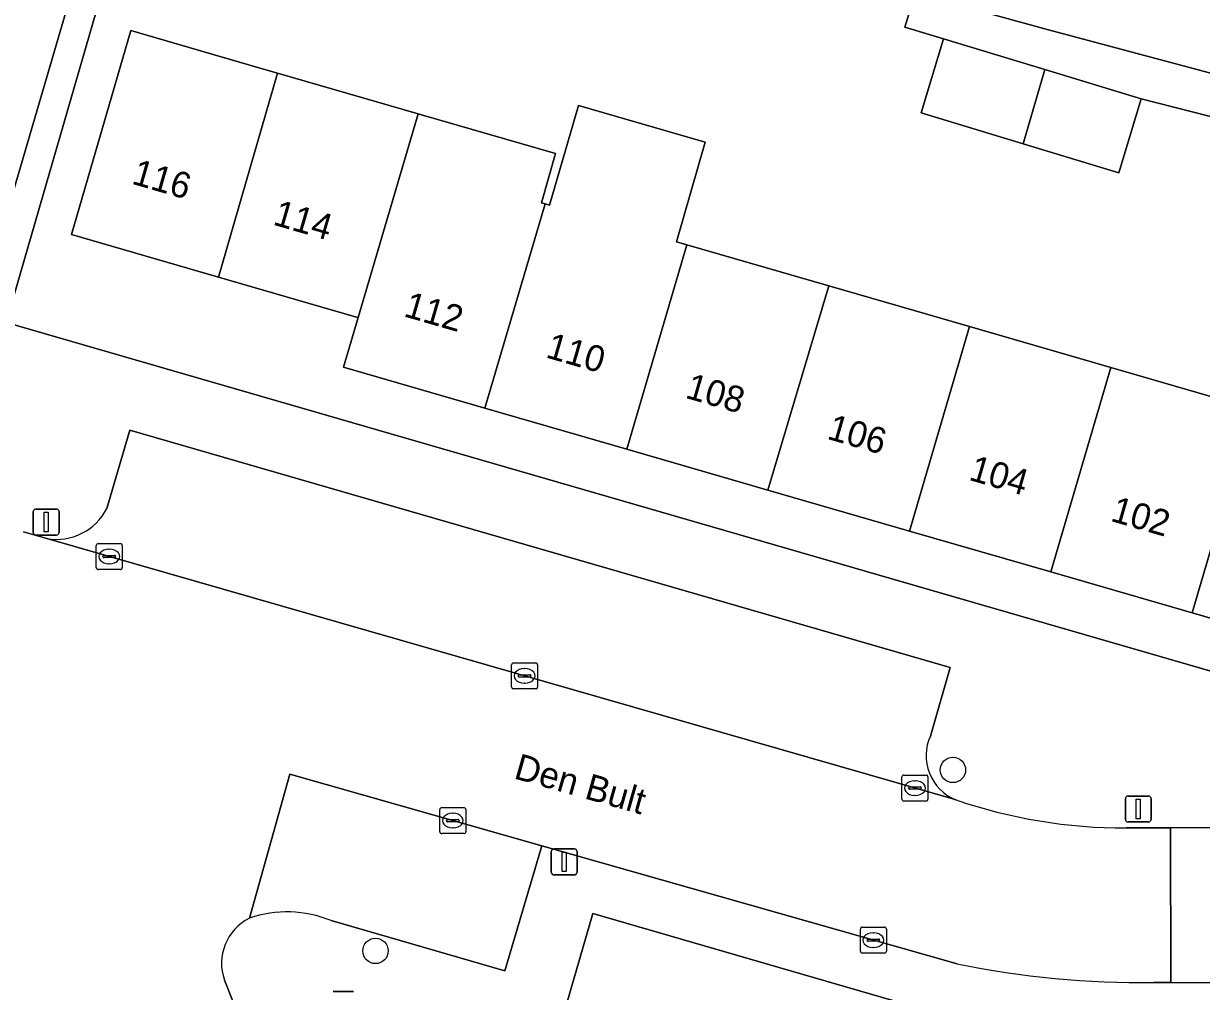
# Model space of a CAD drawing. Extents: x 159716 to 160783, y 383290 to 384031.
# Drawn here: x 160006.5 to 160051.81, y 383425.11 to 383462.34 of the extents above; entities that cross this region are included whole.
import ezdxf

# ---------------------------------------------------------------- set-up
doc = ezdxf.new("R2010")
doc.units = 0
for name, color, linetype in [('IMGEO_Boom', 7, 'Continuous'), ('IMGEO_Erf', 7, 'Continuous'), ('IMGEO_Kolk', 7, 'Continuous'), ('IMGEO_Lichtmast', 7, 'Continuous'), ('IMGEO_Openbare_ruimte_label', 7, 'Continuous'), ('IMGEO_Pand', 7, 'Continuous'), ('IMGEO_Pand_nummerreeks', 7, 'Continuous'), ('IMGEO_Parkeervlak_open', 7, 'Continuous'), ('IMGEO_Rijbaan_lokaal_open', 7, 'Continuous'), ('IMGEO_Speelvoorziening', 7, 'Continuous'), ('IMGEO_Voetpad_open', 7, 'Continuous')]:
    doc.layers.add(name, color=color, linetype=linetype)

msp = doc.modelspace()

# ---------------------------------------------------------------- linework, layer by layer
at = {"layer": 'IMGEO_Boom'}
for centre in [(160042.254, 383433.629), (160020.042, 383426.669)]:
    msp.add_circle(centre, 0.489, dxfattribs=at)
at = {"layer": 'IMGEO_Erf'}
for points in [[(160052.755, 383486.447), (160018.953, 383496.159), (160012.776, 383474.819), (160014.281, 383474.383), (160015.16, 383477.418), (160020.646, 383475.83), (160019.811, 383472.947), (160021.27, 383472.524), (160022.037, 383475.229), (160026.105, 383474.076), (160029.673, 383473.064), (160028.86, 383470.197), (160032.077, 383469.217), (160032.89, 383472.084), (160036.958, 383470.931), (160040.526, 383469.919), (160039.713, 383467.052), (160041.944, 383466.437), (160041.52, 383464.897), (160041.115, 383463.427), (160045.936, 383462.099), (160057.878, 383458.909)], [(160012.364, 383473.397), (160005.837, 383450.845), (160068.032, 383432.838)], [(160052.763, 383458.605), (160049.499, 383459.443), (160048.636, 383456.599), (160044.956, 383457.716), (160041.029, 383458.909), (160041.892, 383461.752), (160040.406, 383462.203), (160040.804, 383463.513)], [(160056.901, 383438.096), (160051.46, 383439.672), (160046.019, 383441.247), (160040.589, 383442.819), (160035.137, 383444.397), (160029.706, 383445.97), (160024.254, 383447.548), (160018.814, 383449.123), (160019.375, 383451.03), (160019.222, 383451.074), (160014.003, 383452.585), (160008.354, 383454.221), (160010.626, 383462.07), (160015.429, 383460.68), (160016.277, 383460.434), (160021.681, 383458.87), (160021.818, 383458.83), (160026.973, 383457.339), (160026.426, 383455.449), (160026.575, 383455.406), (160026.74, 383455.358), (160027.849, 383459.19), (160032.728, 383457.777), (160031.619, 383453.946), (160032.018, 383453.83), (160037.48, 383452.249), (160042.894, 383450.682), (160048.327, 383449.109), (160053.77, 383447.533)]]:
    msp.add_lwpolyline(points, dxfattribs=at)
msp.add_lwpolyline([(160028.398, 383428.106), (160027.404, 383424.663), (160029.685, 383424.002), (160034.603, 383422.578), (160034.771, 383422.529), (160035.245, 383424.326), (160038.061, 383423.51), (160042.307, 383422.281), (160042.441, 383422.242), (160042.91, 383423.903)], close=True, dxfattribs=at)
at = {"layer": 'IMGEO_Kolk'}
for p, q in [((160009.3, 383441.412), (160009.3, 383442.264)), ((160009.375, 383442.338), (160010.227, 383442.338)), ((160009.788, 383442.118), (160009.813, 383442.118)), ((160010.301, 383442.264), (160010.301, 383441.412)), ((160009.559, 383441.832), (160009.559, 383441.844)), ((160009.997, 383441.795), (160009.599, 383441.795)), ((160009.602, 383441.881), (160010, 383441.881)), ((160009.811, 383441.558), (160009.786, 383441.558)), ((160010.043, 383441.844), (160010.043, 383441.832)), ((160010.227, 383441.338), (160009.375, 383441.338)), ((160025.277, 383436.821), (160025.277, 383437.673)), ((160025.352, 383437.747), (160026.204, 383437.747)), ((160025.765, 383437.527), (160025.79, 383437.527)), ((160026.278, 383437.673), (160026.278, 383436.821)), ((160025.536, 383437.241), (160025.536, 383437.253)), ((160025.974, 383437.204), (160025.576, 383437.204)), ((160025.579, 383437.29), (160025.977, 383437.29)), ((160026.02, 383437.253), (160026.02, 383437.241)), ((160026.204, 383436.747), (160025.352, 383436.747)), ((160025.788, 383436.967), (160025.763, 383436.967)), ((160040.368, 383433.432), (160041.22, 383433.432)), ((160040.293, 383432.506), (160040.293, 383433.358)), ((160040.552, 383432.926), (160040.552, 383432.938)), ((160040.595, 383432.975), (160040.993, 383432.975)), ((160040.781, 383433.212), (160040.806, 383433.212)), ((160041.036, 383432.938), (160041.036, 383432.926)), ((160041.294, 383433.358), (160041.294, 383432.506)), ((160040.99, 383432.889), (160040.592, 383432.889)), ((160040.804, 383432.652), (160040.779, 383432.652)), ((160022.516, 383431.255), (160022.516, 383432.107)), ((160022.591, 383432.181), (160023.443, 383432.181)), ((160023.517, 383432.107), (160023.517, 383431.255)), ((160041.22, 383432.432), (160040.368, 383432.432)), ((160022.775, 383431.675), (160022.775, 383431.687)), ((160023.213, 383431.638), (160022.815, 383431.638)), ((160022.818, 383431.724), (160023.216, 383431.724)), ((160023.004, 383431.961), (160023.029, 383431.961)), ((160023.259, 383431.687), (160023.259, 383431.675)), ((160023.443, 383431.181), (160022.591, 383431.181)), ((160023.027, 383431.401), (160023.002, 383431.401)), ((160038.693, 383426.657), (160038.693, 383427.509)), ((160038.768, 383427.583), (160039.62, 383427.583)), ((160039.694, 383427.509), (160039.694, 383426.657)), ((160038.952, 383427.077), (160038.952, 383427.089)), ((160039.39, 383427.04), (160038.992, 383427.04)), ((160038.995, 383427.126), (160039.393, 383427.126)), ((160039.181, 383427.363), (160039.206, 383427.363)), ((160039.436, 383427.089), (160039.436, 383427.077)), ((160039.62, 383426.583), (160038.768, 383426.583)), ((160039.204, 383426.803), (160039.179, 383426.803))]:
    msp.add_line(p, q, dxfattribs=at)
for points in [[(160009.3, 383441.412), (160009.3, 383442.264)], [(160009.375, 383442.338), (160010.227, 383442.338)], [(160010.301, 383442.264), (160010.301, 383441.412)], [(160010.227, 383441.338), (160009.375, 383441.338)], [(160025.277, 383436.821), (160025.277, 383437.673)], [(160025.352, 383437.747), (160026.204, 383437.747)], [(160026.278, 383437.673), (160026.278, 383436.821)], [(160026.204, 383436.747), (160025.352, 383436.747)], [(160040.368, 383433.432), (160041.22, 383433.432)], [(160040.293, 383432.506), (160040.293, 383433.358)], [(160041.294, 383433.358), (160041.294, 383432.506)], [(160022.516, 383431.255), (160022.516, 383432.107)], [(160022.591, 383432.181), (160023.443, 383432.181)], [(160023.517, 383432.107), (160023.517, 383431.255)], [(160041.22, 383432.432), (160040.368, 383432.432)], [(160023.443, 383431.181), (160022.591, 383431.181)], [(160038.693, 383426.657), (160038.693, 383427.509)], [(160038.768, 383427.583), (160039.62, 383427.583)], [(160039.694, 383427.509), (160039.694, 383426.657)], [(160039.62, 383426.583), (160038.768, 383426.583)]]:
    msp.add_lwpolyline(points, dxfattribs=at)
for centre, radius, start, end in [((160009.377, 383442.262), 0.0765, 91.552, 178.448), ((160009.377, 383442.262), 0.0765, 91.552, 178.448), ((160010.225, 383442.262), 0.0765, 1.552, 88.448), ((160010.225, 383442.262), 0.0765, 1.552, 88.448), ((160009.599, 383441.841), 0.0403, 85.8775, 175.7526), ((160009.596, 383441.831), 0.0366, 178.938, 274.7102), ((160010, 383441.838), 0.043, 264.8664, 352.4533), ((160010.004, 383441.843), 0.0386, 1.7309, 96.639), ((160009.377, 383441.414), 0.0765, 181.552, 268.448), ((160009.377, 383441.414), 0.0765, 181.552, 268.448), ((160010.225, 383441.414), 0.0765, 271.552, 358.448), ((160010.225, 383441.414), 0.0765, 271.552, 358.448), ((160025.354, 383437.671), 0.0765, 91.552, 178.448), ((160025.354, 383437.671), 0.0765, 91.552, 178.448), ((160026.202, 383437.671), 0.0765, 1.552, 88.448), ((160026.202, 383437.671), 0.0765, 1.552, 88.448), ((160025.576, 383437.25), 0.0403, 85.8775, 175.7526), ((160025.573, 383437.24), 0.0366, 178.938, 274.7102), ((160025.977, 383437.247), 0.043, 264.8664, 352.4533), ((160025.981, 383437.252), 0.0386, 1.7309, 96.639), ((160025.354, 383436.823), 0.0765, 181.552, 268.448), ((160025.354, 383436.823), 0.0765, 181.552, 268.448), ((160026.202, 383436.823), 0.0765, 271.552, 358.448), ((160026.202, 383436.823), 0.0765, 271.552, 358.448), ((160040.37, 383433.356), 0.0765, 91.552, 178.448), ((160040.37, 383433.356), 0.0765, 91.552, 178.448), ((160041.218, 383433.356), 0.0765, 1.552, 88.448), ((160041.218, 383433.356), 0.0765, 1.552, 88.448), ((160040.592, 383432.935), 0.0403, 85.8775, 175.7526), ((160040.589, 383432.925), 0.0366, 178.938, 274.7102), ((160040.993, 383432.932), 0.043, 264.8664, 352.4533), ((160040.997, 383432.937), 0.0386, 1.7309, 96.639), ((160040.37, 383432.508), 0.0765, 181.552, 268.448), ((160040.37, 383432.508), 0.0765, 181.552, 268.448), ((160041.218, 383432.508), 0.0765, 271.552, 358.448), ((160041.218, 383432.508), 0.0765, 271.552, 358.448), ((160022.593, 383432.105), 0.0765, 91.552, 178.448), ((160022.593, 383432.105), 0.0765, 91.552, 178.448), ((160023.441, 383432.105), 0.0765, 1.552, 88.448), ((160023.441, 383432.105), 0.0765, 1.552, 88.448), ((160022.815, 383431.684), 0.0403, 85.8775, 175.7526), ((160022.812, 383431.674), 0.0366, 178.938, 274.7102), ((160023.216, 383431.681), 0.043, 264.8664, 352.4533), ((160023.22, 383431.686), 0.0386, 1.7309, 96.639), ((160022.593, 383431.257), 0.0765, 181.552, 268.448), ((160022.593, 383431.257), 0.0765, 181.552, 268.448), ((160023.441, 383431.257), 0.0765, 271.552, 358.448), ((160023.441, 383431.257), 0.0765, 271.552, 358.448), ((160038.77, 383427.507), 0.0765, 91.552, 178.448), ((160038.77, 383427.507), 0.0765, 91.552, 178.448), ((160039.618, 383427.507), 0.0765, 1.552, 88.448), ((160039.618, 383427.507), 0.0765, 1.552, 88.448), ((160038.992, 383427.086), 0.0403, 85.8775, 175.7526), ((160038.989, 383427.076), 0.0366, 178.938, 274.7102), ((160039.393, 383427.083), 0.043, 264.8664, 352.4533), ((160039.397, 383427.088), 0.0386, 1.7309, 96.639), ((160038.77, 383426.659), 0.0765, 181.552, 268.448), ((160038.77, 383426.659), 0.0765, 181.552, 268.448), ((160039.618, 383426.659), 0.0765, 271.552, 358.448), ((160039.618, 383426.659), 0.0765, 271.552, 358.448)]:
    msp.add_arc(centre, radius, start, end, dxfattribs=at)
for centre, major_axis, ratio, start_param, end_param in [((160009.787, 383441.838), (-0.387, 0.002), 0.722429, 4.712389, 7.853982), ((160009.812, 383441.838), (-0.39, 0.002), 0.717154, 1.570796, 4.712389), ((160025.764, 383437.247), (-0.387, 0.002), 0.722429, 4.712389, 7.853982), ((160025.789, 383437.247), (-0.39, 0.002), 0.717154, 1.570796, 4.712389), ((160040.78, 383432.932), (-0.387, 0.002), 0.722429, 4.712389, 7.853982), ((160040.805, 383432.932), (-0.39, 0.002), 0.717154, 1.570796, 4.712389), ((160023.003, 383431.681), (-0.387, 0.002), 0.722429, 4.712389, 7.853982), ((160023.028, 383431.681), (-0.39, 0.002), 0.717154, 1.570796, 4.712389), ((160039.18, 383427.083), (-0.387, 0.002), 0.722429, 4.712389, 7.853982), ((160039.205, 383427.083), (-0.39, 0.002), 0.717154, 1.570796, 4.712389)]:
    msp.add_ellipse(centre, major_axis=major_axis, ratio=ratio, start_param=start_param, end_param=end_param, dxfattribs=at)
at = {"layer": 'IMGEO_Lichtmast'}
for p, q in [((160006.879, 383442.764), (160006.879, 383443.564)), ((160006.879, 383443.564), (160006.879, 383442.764)), ((160006.979, 383443.664), (160007.769, 383443.664)), ((160007.769, 383443.664), (160006.979, 383443.664)), ((160007.869, 383443.564), (160007.869, 383442.764)), ((160007.869, 383442.764), (160007.869, 383443.564)), ((160007.769, 383442.664), (160006.979, 383442.664)), ((160006.979, 383442.664), (160007.769, 383442.664)), ((160048.887, 383431.727), (160048.887, 383432.527)), ((160048.887, 383432.527), (160048.887, 383431.727)), ((160048.987, 383432.627), (160049.777, 383432.627)), ((160049.777, 383432.627), (160048.987, 383432.627)), ((160049.877, 383432.527), (160049.877, 383431.727)), ((160049.877, 383431.727), (160049.877, 383432.527)), ((160049.777, 383431.627), (160048.987, 383431.627)), ((160048.987, 383431.627), (160049.777, 383431.627)), ((160026.804, 383429.693), (160026.804, 383430.493)), ((160026.804, 383430.493), (160026.804, 383429.693)), ((160026.904, 383430.593), (160027.694, 383430.593)), ((160027.694, 383430.593), (160026.904, 383430.593)), ((160027.794, 383430.493), (160027.794, 383429.693)), ((160027.794, 383429.693), (160027.794, 383430.493)), ((160027.694, 383429.593), (160026.904, 383429.593)), ((160026.904, 383429.593), (160027.694, 383429.593))]:
    msp.add_line(p, q, dxfattribs=at)
for points in [[(160007.299, 383443.539), (160007.449, 383443.539), (160007.449, 383442.789), (160007.299, 383442.789), (160007.299, 383443.539)], [(160049.307, 383432.502), (160049.457, 383432.502), (160049.457, 383431.752), (160049.307, 383431.752), (160049.307, 383432.502)], [(160027.224, 383430.468), (160027.374, 383430.468), (160027.374, 383429.718), (160027.224, 383429.718), (160027.224, 383430.468)]]:
    msp.add_lwpolyline(points, dxfattribs=at)
for centre, start, end in [((160006.979, 383443.564), 90, 180), ((160006.979, 383443.564), 90, 180), ((160007.769, 383443.564), 0, 90), ((160007.769, 383443.564), 360, 90), ((160006.979, 383442.764), 180, 270), ((160006.979, 383442.764), 180, 270), ((160007.769, 383442.764), 270, 0), ((160007.769, 383442.764), 270, 0), ((160048.987, 383432.527), 90, 180), ((160048.987, 383432.527), 90, 180), ((160049.777, 383432.527), 0, 90), ((160049.777, 383432.527), 360, 90), ((160048.987, 383431.727), 180, 270), ((160048.987, 383431.727), 180, 270), ((160049.777, 383431.727), 270, 0), ((160049.777, 383431.727), 270, 0), ((160026.904, 383430.493), 90, 180), ((160026.904, 383430.493), 90, 180), ((160027.694, 383430.493), 0, 90), ((160027.694, 383430.493), 360, 90), ((160026.904, 383429.693), 180, 270), ((160026.904, 383429.693), 180, 270), ((160027.694, 383429.693), 270, 0), ((160027.694, 383429.693), 270, 0)]:
    msp.add_arc(centre, 0.1, start, end, dxfattribs=at)
at = {"layer": 'IMGEO_Pand'}
for points in [[(160016.277, 383460.434), (160015.429, 383460.68), (160010.626, 383462.07), (160008.354, 383454.221), (160014.003, 383452.585)], [(160044.956, 383457.716), (160045.792, 383460.568), (160041.892, 383461.752), (160041.029, 383458.909)], [(160044.956, 383457.716), (160048.636, 383456.599), (160049.499, 383459.443), (160045.792, 383460.568)], [(160021.681, 383458.87), (160016.277, 383460.434), (160014.003, 383452.585), (160019.222, 383451.074), (160019.375, 383451.03)], [(160026.575, 383455.406), (160026.426, 383455.449), (160026.973, 383457.339), (160021.818, 383458.83), (160021.681, 383458.87), (160019.375, 383451.03), (160018.814, 383449.123), (160024.254, 383447.548)], [(160032.018, 383453.83), (160031.619, 383453.946), (160032.728, 383457.777), (160027.849, 383459.19), (160026.74, 383455.358), (160026.575, 383455.406), (160024.254, 383447.548), (160029.706, 383445.97)], [(160029.706, 383445.97), (160035.137, 383444.397), (160037.48, 383452.249), (160032.018, 383453.83)], [(160040.589, 383442.819), (160042.894, 383450.682), (160037.48, 383452.249), (160035.137, 383444.397)], [(160048.327, 383449.109), (160042.894, 383450.682), (160040.589, 383442.819), (160046.019, 383441.247)], [(160048.327, 383449.109), (160046.019, 383441.247), (160051.46, 383439.672), (160053.77, 383447.533)], [(160059.222, 383445.954), (160053.77, 383447.533), (160051.46, 383439.672), (160056.901, 383438.096)]]:
    msp.add_lwpolyline(points, close=True, dxfattribs=at)
at = {"layer": 'IMGEO_Parkeervlak_open'}
for points in [[(160005.574, 383454.106), (160009.492, 383467.433)], [(160041.387, 383434.934), (160042.153, 383437.575), (160010.591, 383446.699), (160009.71, 383443.69)], [(160007.399, 383442.527), (160042.34, 383432.486)], [(160018.333, 383427.836), (160025.021, 383425.899), (160026.439, 383430.709), (160016.748, 383433.464), (160015.191, 383427.927)]]:
    msp.add_lwpolyline(points, dxfattribs=at)
for centre, radius, start, end in [((160007.759, 383444.689), 2.192, 260.5464, 332.8808), ((160043.065, 383434.178), 1.841, 155.7496, 246.7921), ((160016.641, 383423.717), 4.452, 67.671, 109.0111)]:
    msp.add_arc(centre, radius, start, end, dxfattribs=at)
at = {"layer": 'IMGEO_Rijbaan_lokaal_open'}
for points in [[(160042.34, 383432.486), (160007.399, 383442.527), (160006.504, 383442.784)], [(160015.191, 383427.927), (160016.748, 383433.464), (160026.439, 383430.709), (160042.413, 383426.169)], [(160049.978, 383425.456), (160050.642, 383425.453), (160050.627, 383431.401), (160048.914, 383431.397)], [(160023.993, 383400.94), (160018.935, 383413.689), (160014.232, 383425.543)]]:
    msp.add_lwpolyline(points, dxfattribs=at)
msp.add_lwpolyline([(160053.402, 383425.442), (160053.387, 383431.409), (160050.627, 383431.401), (160050.642, 383425.453)], close=True, dxfattribs=at)
for centre, radius, start, end in [((160048.852, 383451.408), 20.011, 251.0101, 270.1783), ((160016.067, 383426.19), 1.946, 116.7588, 199.4147), ((160049.533, 383461.222), 35.769, 258.5185, 270.7131)]:
    msp.add_arc(centre, radius, start, end, dxfattribs=at)
at = {"layer": 'IMGEO_Speelvoorziening'}
for p, q in [((160018.409, 383425.11), (160019.199, 383425.11)), ((160019.199, 383425.11), (160018.409, 383425.11))]:
    msp.add_line(p, q, dxfattribs=at)
at = {"layer": 'IMGEO_Voetpad_open'}
for points in [[(160068.032, 383432.838), (160005.837, 383450.845), (160012.364, 383473.397), (160012.776, 383474.819), (160018.953, 383496.159), (160016.186, 383497.035), (160016.093, 383496.718)], [(160009.492, 383467.433), (160005.574, 383454.106)], [(160009.71, 383443.69), (160010.591, 383446.699), (160042.153, 383437.575), (160041.387, 383434.934)], [(160006.504, 383442.784), (160007.399, 383442.527)], [(160048.914, 383431.397), (160050.627, 383431.401), (160053.387, 383431.409), (160062.065, 383431.431)], [(160042.413, 383426.169), (160026.439, 383430.709), (160025.021, 383425.899), (160018.333, 383427.836)], [(160028.607, 383401.789), (160026.373, 383407.704), (160024.122, 383413.249), (160023.149, 383415.735), (160023.397, 383416.592), (160025.663, 383424.419), (160027.208, 383423.985), (160027.404, 383424.663), (160028.398, 383428.106), (160042.91, 383423.903), (160050.589, 383423.578), (160058.335, 383423.186), (160065.601, 383421.083), (160068.099, 383420.349), (160070.627, 383417.38), (160072.664, 383416.709), (160073.789, 383417.331)], [(160014.232, 383425.543), (160018.935, 383413.689)], [(160060.045, 383425.415), (160053.402, 383425.442), (160050.642, 383425.453), (160049.978, 383425.456)]]:
    msp.add_lwpolyline(points, dxfattribs=at)
msp.add_lwpolyline([(160045.936, 383462.099), (160041.115, 383463.427), (160040.804, 383463.513), (160040.406, 383462.203), (160041.892, 383461.752), (160045.792, 383460.568), (160049.499, 383459.443), (160052.763, 383458.605), (160056.675, 383457.417), (160060.37, 383456.296), (160063.76, 383455.441), (160067.556, 383454.342), (160071.353, 383453.243), (160071.803, 383454.738), (160067.415, 383456.051), (160062.435, 383457.464), (160057.878, 383458.909)], close=True, dxfattribs=at)
for centre, radius, start, end in [((160007.759, 383444.689), 2.192, 260.5464, 332.8808), ((160043.065, 383434.178), 1.841, 155.7496, 246.7921), ((160048.852, 383451.408), 20.011, 251.0101, 270.1783), ((160016.641, 383423.717), 4.452, 67.671, 109.0111), ((160016.067, 383426.19), 1.946, 116.7588, 199.4147), ((160049.533, 383461.222), 35.769, 258.5185, 270.7131)]:
    msp.add_arc(centre, radius, start, end, dxfattribs=at)

# ---------------------------------------------------------------- texts
at = {"layer": 'IMGEO_Openbare_ruimte_label'}
msp.add_text('Den Bult', height=1, rotation=344.1569, dxfattribs=at).set_placement((160025.325, 383433.313))
at = {"layer": 'IMGEO_Pand_nummerreeks'}
for s, rotation, p in [('116', 343.8508, (160010.624, 383456.187)), ('114', 343.8483, (160016.058, 383454.614)), ('112', 343.854, (160021.09, 383451.087)), ('110', 343.854, (160026.551, 383449.507)), ('108', 343.8536, (160031.92, 383447.952)), ('106', 343.8536, (160037.372, 383446.374)), ('104', 343.8536, (160042.827, 383444.795)), ('102', 343.8536, (160048.28, 383443.215))]:
    msp.add_text(s, height=1, rotation=rotation, dxfattribs=at).set_placement(p)

doc.saveas('drawing.dxf')
